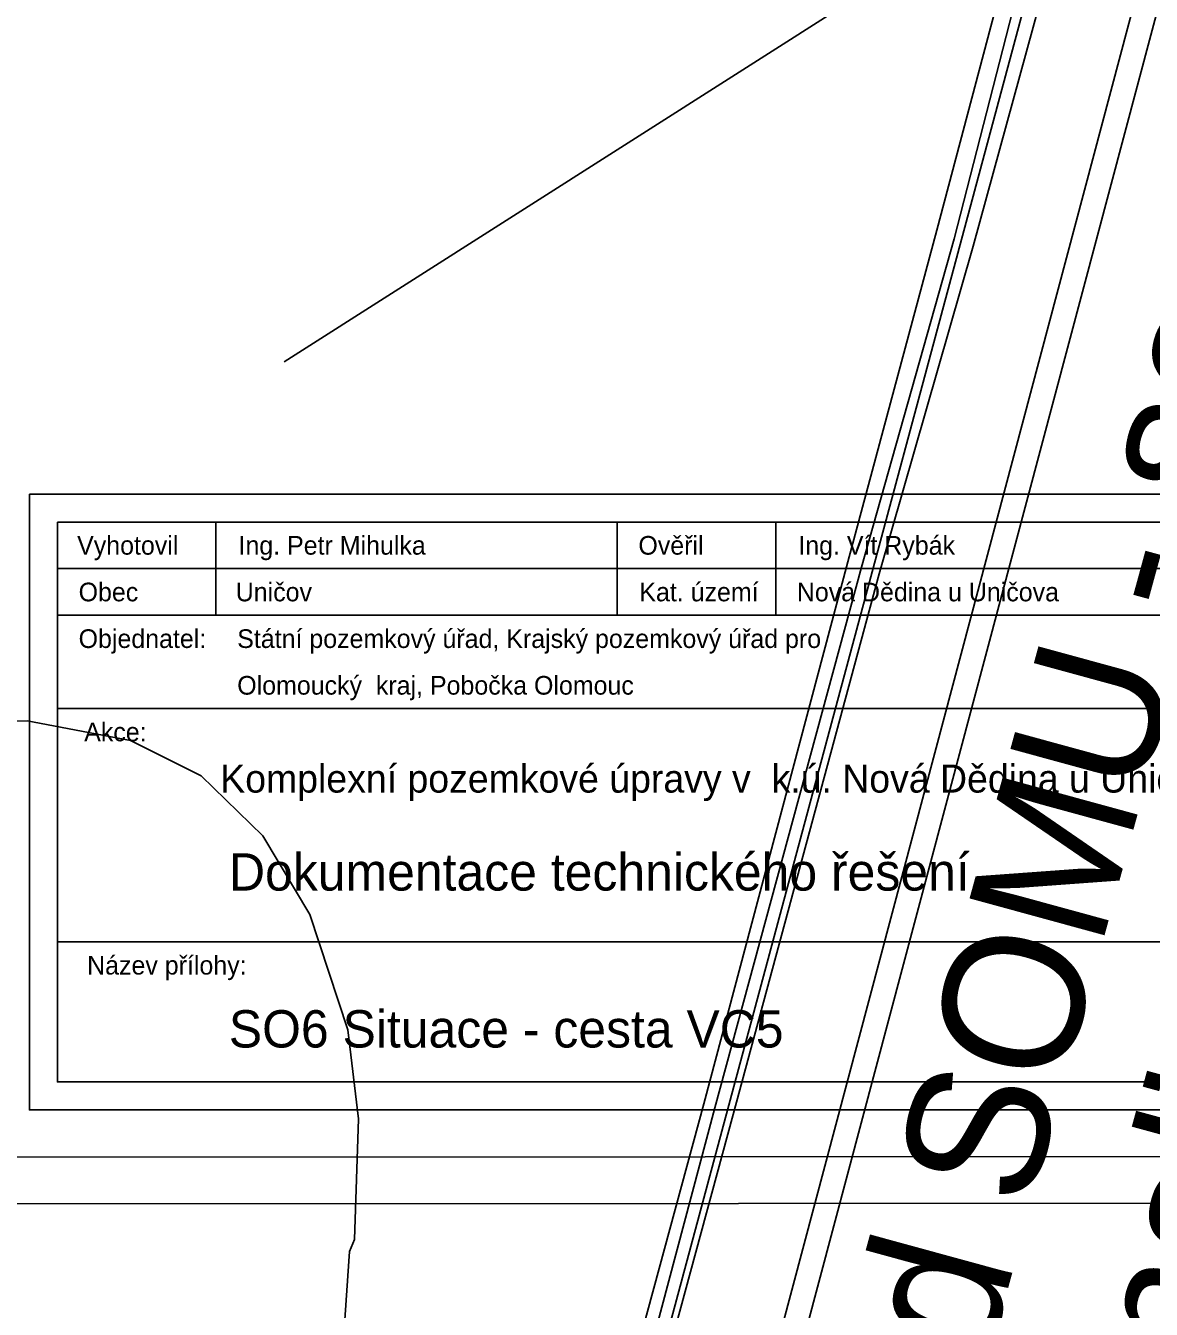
# Model space of a CAD drawing. Extents: x -555887 to -552101, y -1100251 to -1096546.
# Drawn here: x -554095.1 to -553974.5, y -1098598.8 to -1098461.3 of the extents above; entities that cross this region are included whole.
import ezdxf

# ---------------------------------------------------------------- set-up
doc = ezdxf.new("R2010")
doc.units = 0
for name, color, linetype in [('07_ELEKTRO', 7, 'Continuous'), ('07_KANALIZACE', 7, 'Continuous'), ('07_VODOVOD', 7, 'Continuous'), ('ram_VC5', 7, 'Continuous'), ('vrstevnice', 7, 'Continuous'), ('ZSST', 7, 'Continuous'), ('zájem', 7, 'Continuous')]:
    doc.layers.add(name, color=color, linetype=linetype)

msp = doc.modelspace()

# ---------------------------------------------------------------- linework, layer by layer
at = {"layer": '07_ELEKTRO'}
msp.add_line((-554067.43, -1098497.29), (-553982.61, -1098443.29), dxfattribs=at)
at = {"layer": '07_KANALIZACE'}
msp.add_lwpolyline([(-554087.21, -1098884.94), (-554044.09, -1098723.55), (-553946.28, -1098356.13), (-553945.28, -1098350.61), (-553945.11, -1098348.21), (-553937.04, -1098317.66), (-553932.95, -1098309.77), (-553933.89, -1098299.13), (-553960.89, -1098094.71)], dxfattribs=at)
at = {"layer": '07_VODOVOD'}
msp.add_lwpolyline([(-554079.66, -1098847.14), (-553997.7, -1098539.18), (-553945.85, -1098344.3), (-553938.25, -1098317.52), (-553935.78, -1098308.01), (-553936.18, -1098296.39), (-554003.21, -1097797.26)], dxfattribs=at)
at = {"layer": 'ram_VC5'}
for p, q in [((-554074.74, -1098514.46), (-554074.74, -1098524.46)), ((-554031.74, -1098514.46), (-554031.74, -1098524.46)), ((-554014.74, -1098514.46), (-554014.74, -1098524.46)), ((-554091.74, -1098519.46), (-553971.74, -1098519.46)), ((-554091.74, -1098524.46), (-553971.74, -1098524.46)), ((-554091.74, -1098534.46), (-553911.74, -1098534.46)), ((-554091.74, -1098559.46), (-553911.74, -1098559.46))]:
    msp.add_line(p, q, dxfattribs=at)
for points in [[(-553898.74, -1098587.46), (-553898.84, -1098230.46), (-554738.84, -1098230.7), (-554738.74, -1098587.7)], [(-553903.74, -1098582.46), (-553903.84, -1098235.46), (-554733.84, -1098235.7), (-554733.74, -1098582.7)], [(-554094.74, -1098511.46), (-553908.74, -1098511.46), (-553908.74, -1098577.46), (-554094.74, -1098577.46)], [(-554091.74, -1098514.46), (-553911.74, -1098514.46), (-553911.74, -1098574.46), (-554091.74, -1098574.46)]]:
    msp.add_lwpolyline(points, close=True, dxfattribs=at)
for points in [[(-553898.74, -1098587.46), (-553898.84, -1098230.46), (-554738.84, -1098230.7), (-554738.74, -1098587.7), (-553898.74, -1098587.46)], [(-554733.74, -1098582.7), (-554733.84, -1098235.7), (-553903.84, -1098235.46), (-553903.74, -1098582.46), (-554733.74, -1098582.7)]]:
    msp.add_lwpolyline(points, dxfattribs=at)
at = {"layer": 'vrstevnice'}
msp.add_lwpolyline([(-554116.19, -1098536.46), (-554094.99, -1098535.76), (-554083.89, -1098537.86), (-554076.31, -1098541.66), (-554069.71, -1098548.11), (-554064.66, -1098556.54), (-554060.59, -1098568.9), (-554059.46, -1098578.44), (-554059.88, -1098591.36), (-554060.44, -1098592.63), (-554061.85, -1098613.55), (-554065.92, -1098634.61), (-554072.38, -1098658.48), (-554078.42, -1098677.86), (-554086.98, -1098700.18), (-554096.25, -1098720.54)], dxfattribs=at)
at = {"layer": 'ZSST'}
for points in [[(-554054.81, -1098696.59), (-554053.95, -1098693.56), (-554052.78, -1098689.01), (-554042.99, -1098652.55), (-554033.29, -1098616.71), (-554022.44, -1098576.81), (-554007.03, -1098518.73), (-553997.47, -1098483.19), (-553987.92, -1098447.16), (-553980.78, -1098420.44), (-553979.49, -1098415.59), (-553977.44, -1098407.81), (-553973.16, -1098391.31), (-553969.69, -1098378.4), (-553965.21, -1098361.58), (-553960.59, -1098344.24)], [(-554049.19, -1098691), (-554050.52, -1098687.46), (-554041.41, -1098653.36), (-554031.87, -1098617.14), (-554021.28, -1098577.24), (-554005.55, -1098519.29), (-553995.62, -1098484.1), (-553986.23, -1098447.46), (-553979.26, -1098420.2)], [(-553976.46, -1098420.59), (-553982.14, -1098443.13), (-553993.59, -1098484.91), (-554003.65, -1098520), (-554019.29, -1098577.95), (-554030.05, -1098617.61), (-554040, -1098653.89), (-554048.29, -1098689.04)]]:
    msp.add_lwpolyline(points, dxfattribs=at)
at = {"layer": 'zájem'}
for points in [[(-553979.24, -1098426.19), (-554050.69, -1098691.93), (-553893.64, -1098736.07), (-553884.75, -1098731.38), (-553882.48, -1098724.24), (-553874.02, -1098698.09), (-553864.7, -1098667.88), (-553857.14, -1098643.4), (-553819.71, -1098517.47), (-553816.99, -1098366.76)], [(-553816.99, -1098366.76), (-553819.71, -1098517.47), (-553857.14, -1098643.4), (-553864.7, -1098667.88), (-553874.02, -1098698.09), (-553882.48, -1098724.24), (-553884.75, -1098731.38), (-553893.64, -1098736.07), (-554050.69, -1098691.93), (-553979.24, -1098426.19)]]:
    msp.add_lwpolyline(points, dxfattribs=at)

# ---------------------------------------------------------------- texts
at = {"layer": '07_KANALIZACE'}
msp.add_text('Tlaková kanalizace', height=15, rotation=74.7137, dxfattribs=at).set_placement((-553993.15, -1098699.81))
at = {"layer": '07_VODOVOD'}
msp.add_text('skupinový vodovod SOMU - sever', height=15, rotation=74.7137, dxfattribs=at).set_placement((-554034.02, -1098758.24))
at = {"layer": 'ram_VC5'}
for s, height, p in [('Vyhotovil', 2, (-554089.62, -1098517.96)), ('Ing. Petr Mihulka', 2, (-554072.32, -1098517.96)), ('Ověřil', 2, (-554029.46, -1098517.96)), ('Ing. Vít Rybák', 2, (-554012.32, -1098517.96)), ('Obec', 2, (-554089.46, -1098522.96)), ('Uničov', 2, (-554072.62, -1098522.96)), ('Kat. území', 2, (-554029.36, -1098522.96)), ('Nová Dědina u Uničova', 2, (-554012.48, -1098522.96)), ('Objednatel:', 2, (-554089.46, -1098527.96)), ('Státní pozemkový úřad, Krajský pozemkový úřad pro', 2, (-554072.46, -1098527.96)), ('Olomoucký  kraj, Pobočka Olomouc', 2, (-554072.46, -1098532.96)), ('Akce:', 2, (-554088.86, -1098537.96)), ('Komplexní pozemkové úpravy v  k.ú. Nová Dědina u Uničova', 3, (-554074.28, -1098543.46)), ('Dokumentace technického řešení', 4, (-554073.34, -1098553.96)), ('Název přílohy:', 2, (-554088.55, -1098562.96)), ('SO6 Situace - cesta VC5', 4, (-554073.36, -1098570.78))]:
    msp.add_text(s, height=height, dxfattribs=at).set_placement(p)

doc.saveas('drawing.dxf')
